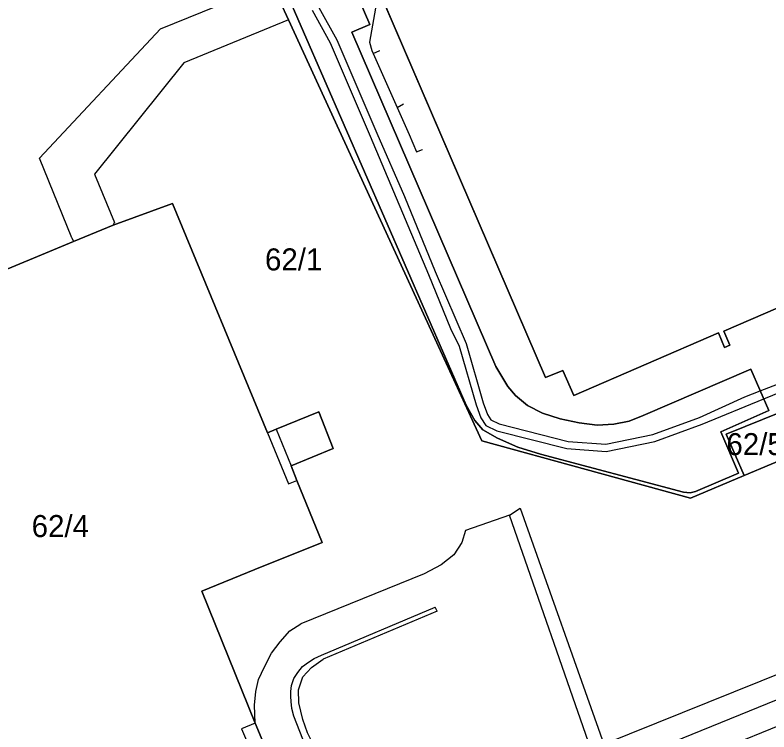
# Model space of a CAD drawing. Extents: x -264070 to -262271, y -1238894 to -1238141.
# Drawn here: x -263350.2 to -263281.7, y -1238829.8 to -1238764.7 of the extents above; entities that cross this region are included whole.
import ezdxf

# ---------------------------------------------------------------- set-up
doc = ezdxf.new("R2010")
doc.units = 0
for name, color, linetype in [('body_kn', 7, 'Continuous'), ('kladpar_druhypozemkov', 7, 'Continuous'), ('kladpar_hranice', 7, 'Continuous'), ('kladpar_parcelnecisla', 7, 'Continuous'), ('kladpar_plochy', 7, 'Continuous'), ('tarchy_linie', 7, 'Continuous'), ('zappar_hrandruhpozemk', 7, 'Continuous')]:
    doc.layers.add(name, color=color, linetype=linetype)

msp = doc.modelspace()

# ---------------------------------------------------------------- linework, layer by layer
at = {"layer": 'body_kn'}
for p, q in [((-263325.33, -1238765.14), (-263325.33, -1238765.14)), ((-263325.33, -1238765.14), (-263325.33, -1238765.14)), ((-263336.95, -1238765.97), (-263336.95, -1238765.97)), ((-263317.97, -1238765.56), (-263317.97, -1238765.56)), ((-263319.6, -1238766.27), (-263319.6, -1238766.27)), ((-263321.55, -1238767.23), (-263321.55, -1238767.23)), ((-263320.95, -1238766.94), (-263320.95, -1238766.94)), ((-263317.98, -1238767.17), (-263317.98, -1238767.17)), ((-263317.79, -1238767.92), (-263317.79, -1238767.92)), ((-263317.66, -1238768.2), (-263317.66, -1238768.2)), ((-263317.66, -1238768.2), (-263317.66, -1238768.2)), ((-263317.04, -1238767.93), (-263317.04, -1238767.93)), ((-263334.85, -1238769.03), (-263334.85, -1238769.03)), ((-263314.9, -1238772.77), (-263314.9, -1238772.77)), ((-263315.48, -1238773.11), (-263315.48, -1238773.11)), ((-263315.48, -1238773.11), (-263315.48, -1238773.11)), ((-263317.93, -1238775.69), (-263317.93, -1238775.69)), ((-263317.32, -1238775.43), (-263317.32, -1238775.43)), ((-263314.4, -1238775.55), (-263314.4, -1238775.55)), ((-263313.73, -1238777.13), (-263313.73, -1238777.13)), ((-263313.18, -1238776.92), (-263313.18, -1238776.92)), ((-263347.95, -1238777.69), (-263347.95, -1238777.69)), ((-263342.95, -1238779.16), (-263342.95, -1238779.16)), ((-263314.8, -1238781.18), (-263314.8, -1238781.18)), ((-263335.87, -1238781.81), (-263335.87, -1238781.81)), ((-263341.26, -1238783.78), (-263341.26, -1238783.78)), ((-263341.26, -1238783.78), (-263341.26, -1238783.78)), ((-263341.14, -1238783.56), (-263341.14, -1238783.56)), ((-263345.01, -1238784.93), (-263345.01, -1238784.93)), ((-263344.87, -1238785.28), (-263344.87, -1238785.28)), ((-263344.87, -1238785.28), (-263344.87, -1238785.28)), ((-263312.02, -1238788.01), (-263312.02, -1238788.01)), ((-263312.64, -1238788.26), (-263312.64, -1238788.26)), ((-263310.64, -1238793.19), (-263310.64, -1238793.19)), ((-263285.84, -1238793.42), (-263285.84, -1238793.42)), ((-263286.32, -1238793.58), (-263286.32, -1238793.58)), ((-263309.85, -1238794.78), (-263309.85, -1238794.78)), ((-263309.23, -1238794.54), (-263309.23, -1238794.54)), ((-263285.76, -1238794.9), (-263285.76, -1238794.9)), ((-263285.27, -1238794.7), (-263285.27, -1238794.7)), ((-263306.53, -1238796.62), (-263306.53, -1238796.62)), ((-263283.37, -1238796.88), (-263283.37, -1238796.88)), ((-263283.37, -1238796.88), (-263283.37, -1238796.88)), ((-263302.01, -1238797.64), (-263302.01, -1238797.64)), ((-263300.44, -1238797), (-263300.44, -1238797)), ((-263305.44, -1238798.45), (-263305.44, -1238798.45)), ((-263282.52, -1238798.85), (-263282.52, -1238798.85)), ((-263304.74, -1238799.26), (-263304.74, -1238799.26)), ((-263299.44, -1238799.25), (-263299.44, -1238799.25)), ((-263283.93, -1238799.39), (-263283.93, -1238799.39)), ((-263282.2, -1238799.57), (-263282.2, -1238799.57)), ((-263309.23, -1238800.14), (-263309.23, -1238800.14)), ((-263308.3, -1238800.12), (-263308.3, -1238800.12)), ((-263307.67, -1238799.92), (-263307.67, -1238799.92)), ((-263303.66, -1238800.17), (-263303.66, -1238800.17)), ((-263322.59, -1238800.74), (-263322.59, -1238800.74)), ((-263307.29, -1238800.99), (-263307.29, -1238800.99)), ((-263302.29, -1238800.87), (-263302.29, -1238800.87)), ((-263293.14, -1238801.08), (-263293.14, -1238801.08)), ((-263281.74, -1238800.63), (-263281.74, -1238800.63)), ((-263308.43, -1238801.52), (-263308.43, -1238801.52)), ((-263307.89, -1238801.29), (-263307.89, -1238801.29)), ((-263306.97, -1238801.47), (-263306.97, -1238801.47)), ((-263300.68, -1238801.38), (-263300.68, -1238801.38)), ((-263298.96, -1238801.74), (-263298.96, -1238801.74)), ((-263294.43, -1238801.58), (-263294.43, -1238801.58)), ((-263288.03, -1238801.26), (-263288.03, -1238801.26)), ((-263326.47, -1238802.32), (-263326.47, -1238802.32)), ((-263326.47, -1238802.32), (-263326.47, -1238802.32)), ((-263307.7, -1238802.37), (-263307.7, -1238802.37)), ((-263307.42, -1238801.99), (-263307.42, -1238801.99)), ((-263306.44, -1238802.46), (-263306.44, -1238802.46)), ((-263306.21, -1238801.84), (-263306.21, -1238801.84)), ((-263297.34, -1238801.95), (-263297.34, -1238801.95)), ((-263295.81, -1238801.87), (-263295.81, -1238801.87)), ((-263287.78, -1238801.87), (-263287.78, -1238801.87)), ((-263327.25, -1238802.65), (-263327.25, -1238802.65)), ((-263327.25, -1238802.65), (-263327.25, -1238802.65)), ((-263292.28, -1238802.79), (-263292.28, -1238802.79)), ((-263286.11, -1238802.56), (-263286.11, -1238802.56)), ((-263285.61, -1238802.76), (-263285.61, -1238802.76)), ((-263307.79, -1238803.38), (-263307.79, -1238803.38)), ((-263307.79, -1238803.38), (-263307.79, -1238803.38)), ((-263306.38, -1238803.15), (-263306.38, -1238803.15)), ((-263299.97, -1238803.44), (-263299.97, -1238803.44)), ((-263296.54, -1238803.69), (-263296.54, -1238803.69)), ((-263292.1, -1238803.43), (-263292.1, -1238803.43)), ((-263321.3, -1238804.09), (-263321.3, -1238804.09)), ((-263304.53, -1238803.95), (-263304.53, -1238803.95)), ((-263300.08, -1238804.09), (-263300.08, -1238804.09)), ((-263296.5, -1238804.35), (-263296.5, -1238804.35)), ((-263302.48, -1238804.6), (-263302.48, -1238804.6)), ((-263325.1, -1238805.65), (-263325.1, -1238805.65)), ((-263284.5, -1238806.32), (-263284.5, -1238806.32)), ((-263283.97, -1238806.53), (-263283.97, -1238806.53)), ((-263283.97, -1238806.53), (-263283.97, -1238806.53)), ((-263324.6, -1238806.97), (-263324.6, -1238806.97)), ((-263325.34, -1238807.27), (-263325.34, -1238807.27)), ((-263289.48, -1238808.04), (-263289.48, -1238808.04)), ((-263288.89, -1238808.1), (-263288.89, -1238808.1)), ((-263288.84, -1238808.6), (-263288.84, -1238808.6)), ((-263288.4, -1238807.98), (-263288.4, -1238807.98)), ((-263304.32, -1238809.5), (-263304.32, -1238809.5)), ((-263304.32, -1238809.5), (-263304.32, -1238809.5)), ((-263305.28, -1238810.13), (-263305.28, -1238810.13)), ((-263309.29, -1238811.51), (-263309.29, -1238811.51)), ((-263309.29, -1238811.51), (-263309.29, -1238811.51)), ((-263322.29, -1238812.6), (-263322.29, -1238812.6)), ((-263309.62, -1238812.61), (-263309.62, -1238812.61)), ((-263310.32, -1238813.74), (-263310.32, -1238813.74)), ((-263311.47, -1238814.64), (-263311.47, -1238814.64)), ((-263328.39, -1238815.06), (-263328.39, -1238815.06)), ((-263313.04, -1238815.45), (-263313.04, -1238815.45)), ((-263313.04, -1238815.45), (-263313.04, -1238815.45)), ((-263333.21, -1238817.03), (-263333.21, -1238817.03)), ((-263312.02, -1238818.49), (-263312.02, -1238818.49)), ((-263311.86, -1238818.86), (-263311.86, -1238818.86)), ((-263324.23, -1238819.99), (-263324.23, -1238819.99)), ((-263325.23, -1238820.63), (-263325.23, -1238820.63)), ((-263326.11, -1238821.63), (-263326.11, -1238821.63)), ((-263326.9, -1238822.68), (-263326.9, -1238822.68)), ((-263322.35, -1238822.84), (-263322.35, -1238822.84)), ((-263322.35, -1238822.84), (-263322.35, -1238822.84)), ((-263323.54, -1238823.48), (-263323.54, -1238823.48)), ((-263323, -1238823.15), (-263323, -1238823.15)), ((-263322.19, -1238823.21), (-263322.19, -1238823.21)), ((-263327.52, -1238823.91), (-263327.52, -1238823.91)), ((-263324.08, -1238823.87), (-263324.08, -1238823.87)), ((-263323.24, -1238823.97), (-263323.24, -1238823.97)), ((-263324.86, -1238824.98), (-263324.86, -1238824.98)), ((-263324.5, -1238824.41), (-263324.5, -1238824.41)), ((-263324.05, -1238824.83), (-263324.05, -1238824.83)), ((-263328.05, -1238825.07), (-263328.05, -1238825.07)), ((-263325.07, -1238825.61), (-263325.07, -1238825.61)), ((-263328.3, -1238826.16), (-263328.3, -1238826.16)), ((-263325.13, -1238826.15), (-263325.13, -1238826.15)), ((-263324.43, -1238826), (-263324.43, -1238826)), ((-263325.13, -1238826.6), (-263325.13, -1238826.6)), ((-263325.1, -1238827.05), (-263325.1, -1238827.05)), ((-263328.42, -1238827.39), (-263328.42, -1238827.39)), ((-263325.04, -1238827.68), (-263325.04, -1238827.68)), ((-263324.41, -1238827.19), (-263324.41, -1238827.19)), ((-263324.86, -1238828.4), (-263324.86, -1238828.4)), ((-263328.37, -1238829.03), (-263328.37, -1238829.03)), ((-263328.37, -1238829.03), (-263328.37, -1238829.03)), ((-263324.05, -1238828.68), (-263324.05, -1238828.68)), ((-263329.61, -1238829.53), (-263329.61, -1238829.53))]:
    msp.add_line(p, q, dxfattribs=at)
at = {"layer": 'kladpar_druhypozemkov'}
for p, q in [((-263325.48, -1238785.41), (-263325.48, -1238785.41)), ((-263345.43, -1238809.96), (-263345.43, -1238809.96))]:
    msp.add_line(p, q, dxfattribs=at)
at = {"layer": 'kladpar_hranice'}
for points in [[(-263232.66, -1238813.33), (-263239.49, -1238816.11), (-263251.82, -1238787.52), (-263254.65, -1238788.65), (-263262.54, -1238791.8), (-263262.26, -1238792.56), (-263263.68, -1238793.14), (-263273.72, -1238797.21), (-263275.3, -1238797.85), (-263280.86, -1238800.1), (-263280.6, -1238800.73), (-263285.61, -1238802.76), (-263283.97, -1238806.53), (-263288.84, -1238808.6), (-263307.79, -1238803.38), (-263325.33, -1238765.14), (-263326.85, -1238761.83), (-263330.62, -1238763.38), (-263340.45, -1238737.72), (-263335.7, -1238735.71)], [(-263350.77, -1238762.16), (-263337.89, -1238756.35), (-263344.9, -1238740.33), (-263345.37, -1238739.26), (-263340.45, -1238737.72), (-263330.62, -1238763.38), (-263326.85, -1238761.83), (-263325.33, -1238765.14), (-263307.79, -1238803.38)], [(-263225.74, -1238809.65), (-263240.99, -1238773.98), (-263243.16, -1238774.92), (-263257.16, -1238742.42), (-263270.48, -1238748.14), (-263256.41, -1238780.69), (-263285.84, -1238793.42), (-263285.27, -1238794.7), (-263285.76, -1238794.9), (-263286.32, -1238793.58), (-263299.44, -1238799.25), (-263300.44, -1238797), (-263302.01, -1238797.64), (-263323.37, -1238747.98)], [(-263323.37, -1238747.98), (-263302.01, -1238797.64), (-263300.44, -1238797), (-263299.44, -1238799.25), (-263286.32, -1238793.58), (-263285.76, -1238794.9), (-263285.27, -1238794.7), (-263285.84, -1238793.42), (-263256.41, -1238780.69), (-263270.48, -1238748.14)], [(-263325.83, -1238761.97), (-263309.23, -1238800.14), (-263308.43, -1238801.52), (-263307.7, -1238802.37), (-263306.38, -1238803.15), (-263304.53, -1238803.95), (-263302.48, -1238804.6), (-263289.48, -1238808.04), (-263288.89, -1238808.1), (-263288.4, -1238807.98), (-263284.5, -1238806.32), (-263286.11, -1238802.56), (-263281.74, -1238800.63), (-263283.37, -1238796.88), (-263293.14, -1238801.08), (-263294.43, -1238801.58), (-263295.81, -1238801.87), (-263297.34, -1238801.95), (-263298.96, -1238801.74), (-263300.68, -1238801.38), (-263302.29, -1238800.87), (-263303.66, -1238800.17), (-263304.74, -1238799.26), (-263305.44, -1238798.45), (-263306.53, -1238796.62), (-263319.6, -1238766.27), (-263317.97, -1238765.56), (-263324.62, -1238750.13)], [(-263324.62, -1238750.13), (-263317.97, -1238765.56), (-263319.6, -1238766.27), (-263306.53, -1238796.62), (-263305.44, -1238798.45), (-263304.74, -1238799.26), (-263303.66, -1238800.17), (-263302.29, -1238800.87), (-263300.68, -1238801.38), (-263298.96, -1238801.74), (-263297.34, -1238801.95), (-263295.81, -1238801.87), (-263294.43, -1238801.58), (-263293.14, -1238801.08), (-263283.37, -1238796.88)], [(-263283.37, -1238796.88), (-263281.74, -1238800.63), (-263286.11, -1238802.56), (-263284.5, -1238806.32), (-263288.4, -1238807.98), (-263288.89, -1238808.1), (-263289.48, -1238808.04), (-263302.48, -1238804.6), (-263304.53, -1238803.95), (-263306.38, -1238803.15), (-263307.7, -1238802.37), (-263308.43, -1238801.52), (-263309.23, -1238800.14), (-263325.83, -1238761.97)], [(-263351.56, -1238849.87), (-263350.07, -1238849.2), (-263349.35, -1238850.83), (-263332.88, -1238844.03), (-263333.57, -1238842.36), (-263333.99, -1238841.33), (-263332.32, -1238840.56), (-263333.43, -1238837.77), (-263325.99, -1238834.75), (-263328.37, -1238829.03), (-263333.21, -1238817.03), (-263328.39, -1238815.06), (-263322.29, -1238812.6), (-263324.6, -1238806.97), (-263325.1, -1238805.65), (-263321.3, -1238804.09), (-263322.59, -1238800.74), (-263326.47, -1238802.32), (-263327.25, -1238802.65), (-263335.87, -1238781.81), (-263341.26, -1238783.78), (-263344.87, -1238785.28), (-263361.52, -1238792.21)], [(-263344.87, -1238785.28), (-263341.26, -1238783.78), (-263335.87, -1238781.81), (-263327.25, -1238802.65), (-263326.47, -1238802.32), (-263322.59, -1238800.74), (-263321.3, -1238804.09), (-263325.1, -1238805.65), (-263324.6, -1238806.97), (-263322.29, -1238812.6), (-263328.39, -1238815.06), (-263333.21, -1238817.03), (-263328.37, -1238829.03), (-263325.99, -1238834.75), (-263333.43, -1238837.77), (-263332.32, -1238840.56), (-263333.99, -1238841.33), (-263333.57, -1238842.36), (-263332.88, -1238844.03), (-263349.35, -1238850.83), (-263350.07, -1238849.2), (-263351.56, -1238849.87)], [(-263361.52, -1238792.21), (-263344.87, -1238785.28)], [(-263283.97, -1238806.53), (-263285.61, -1238802.76), (-263280.6, -1238800.73), (-263279.09, -1238804.47), (-263283.97, -1238806.53)], [(-263307.79, -1238803.38), (-263288.84, -1238808.6), (-263283.97, -1238806.53), (-263279.09, -1238804.47), (-263272.35, -1238821.08), (-263271.55, -1238823.05), (-263270.69, -1238825.17), (-263268.83, -1238829.75), (-263269.7, -1238830.1), (-263290.24, -1238838.58), (-263291.81, -1238839.24), (-263301.43, -1238843.27), (-263326.09, -1238853), (-263329.03, -1238854.1), (-263346.1, -1238860.76), (-263346.53, -1238860.92), (-263347.63, -1238861.33), (-263349.05, -1238861.53), (-263351.02, -1238861.49)]]:
    msp.add_lwpolyline(points, dxfattribs=at)
at = {"layer": 'kladpar_plochy'}
for p, q in [((-263323.37, -1238747.98), (-263302.01, -1238797.64)), ((-263317.97, -1238765.56), (-263324.62, -1238750.13)), ((-263325.33, -1238765.14), (-263326.85, -1238761.83)), ((-263325.83, -1238761.97), (-263309.23, -1238800.14)), ((-263307.79, -1238803.38), (-263325.33, -1238765.14)), ((-263319.6, -1238766.27), (-263317.97, -1238765.56)), ((-263306.53, -1238796.62), (-263319.6, -1238766.27)), ((-263285.84, -1238793.42), (-263256.41, -1238780.69)), ((-263285.27, -1238794.7), (-263285.84, -1238793.42)), ((-263299.44, -1238799.25), (-263286.32, -1238793.58)), ((-263286.32, -1238793.58), (-263285.76, -1238794.9)), ((-263285.76, -1238794.9), (-263285.27, -1238794.7)), ((-263305.44, -1238798.45), (-263306.53, -1238796.62)), ((-263283.37, -1238796.88), (-263293.14, -1238801.08)), ((-263281.74, -1238800.63), (-263283.37, -1238796.88)), ((-263302.01, -1238797.64), (-263300.44, -1238797)), ((-263300.44, -1238797), (-263299.44, -1238799.25)), ((-263304.74, -1238799.26), (-263305.44, -1238798.45)), ((-263303.66, -1238800.17), (-263304.74, -1238799.26)), ((-263309.23, -1238800.14), (-263308.43, -1238801.52)), ((-263302.29, -1238800.87), (-263303.66, -1238800.17)), ((-263300.68, -1238801.38), (-263302.29, -1238800.87)), ((-263293.14, -1238801.08), (-263294.43, -1238801.58)), ((-263286.11, -1238802.56), (-263281.74, -1238800.63)), ((-263280.6, -1238800.73), (-263285.61, -1238802.76)), ((-263308.43, -1238801.52), (-263307.7, -1238802.37)), ((-263298.96, -1238801.74), (-263300.68, -1238801.38)), ((-263297.34, -1238801.95), (-263298.96, -1238801.74)), ((-263294.43, -1238801.58), (-263295.81, -1238801.87)), ((-263307.7, -1238802.37), (-263306.38, -1238803.15)), ((-263295.81, -1238801.87), (-263297.34, -1238801.95)), ((-263284.5, -1238806.32), (-263286.11, -1238802.56)), ((-263285.61, -1238802.76), (-263283.97, -1238806.53)), ((-263288.84, -1238808.6), (-263307.79, -1238803.38)), ((-263306.38, -1238803.15), (-263304.53, -1238803.95)), ((-263304.53, -1238803.95), (-263302.48, -1238804.6)), ((-263302.48, -1238804.6), (-263289.48, -1238808.04)), ((-263283.97, -1238806.53), (-263288.84, -1238808.6)), ((-263288.4, -1238807.98), (-263284.5, -1238806.32)), ((-263289.48, -1238808.04), (-263288.89, -1238808.1)), ((-263288.89, -1238808.1), (-263288.4, -1238807.98))]:
    msp.add_line(p, q, dxfattribs=at)
for points in [[(-263225.74, -1238809.65), (-263240.99, -1238773.98), (-263243.16, -1238774.92), (-263257.16, -1238742.42), (-263270.48, -1238748.14), (-263256.41, -1238780.69), (-263285.84, -1238793.42), (-263285.27, -1238794.7), (-263285.76, -1238794.9), (-263286.32, -1238793.58), (-263299.44, -1238799.25), (-263300.44, -1238797), (-263302.01, -1238797.64), (-263323.37, -1238747.98), (-263304.33, -1238739.79), (-263300.15, -1238737.99), (-263224.32, -1238705.38)], [(-263324.62, -1238750.13), (-263317.97, -1238765.56), (-263319.6, -1238766.27), (-263306.53, -1238796.62), (-263305.44, -1238798.45), (-263304.74, -1238799.26), (-263303.66, -1238800.17), (-263302.29, -1238800.87), (-263300.68, -1238801.38), (-263298.96, -1238801.74), (-263297.34, -1238801.95), (-263295.81, -1238801.87), (-263294.43, -1238801.58), (-263293.14, -1238801.08), (-263283.37, -1238796.88), (-263281.74, -1238800.63), (-263286.11, -1238802.56), (-263284.5, -1238806.32), (-263288.4, -1238807.98), (-263288.89, -1238808.1), (-263289.48, -1238808.04), (-263302.48, -1238804.6), (-263304.53, -1238803.95), (-263306.38, -1238803.15), (-263307.7, -1238802.37), (-263308.43, -1238801.52), (-263309.23, -1238800.14), (-263325.83, -1238761.97)], [(-263326.85, -1238761.83), (-263325.33, -1238765.14), (-263307.79, -1238803.38), (-263288.84, -1238808.6), (-263283.97, -1238806.53), (-263279.09, -1238804.47), (-263272.35, -1238821.08), (-263271.55, -1238823.05), (-263270.69, -1238825.17), (-263268.83, -1238829.75), (-263269.7, -1238830.1), (-263290.24, -1238838.58), (-263291.81, -1238839.24), (-263301.43, -1238843.27), (-263326.09, -1238853), (-263329.03, -1238854.1), (-263346.1, -1238860.76), (-263346.53, -1238860.92), (-263347.63, -1238861.33), (-263349.05, -1238861.53), (-263351.02, -1238861.49)], [(-263361.52, -1238792.21), (-263344.87, -1238785.28), (-263341.26, -1238783.78), (-263335.87, -1238781.81), (-263327.25, -1238802.65), (-263326.47, -1238802.32), (-263322.59, -1238800.74), (-263321.3, -1238804.09), (-263325.1, -1238805.65), (-263324.6, -1238806.97), (-263322.29, -1238812.6), (-263328.39, -1238815.06), (-263333.21, -1238817.03), (-263328.37, -1238829.03), (-263325.99, -1238834.75), (-263333.43, -1238837.77), (-263332.32, -1238840.56), (-263333.99, -1238841.33), (-263333.57, -1238842.36), (-263332.88, -1238844.03), (-263349.35, -1238850.83), (-263350.07, -1238849.2), (-263351.56, -1238849.87)], [(-263351.56, -1238849.87), (-263350.07, -1238849.2), (-263349.35, -1238850.83), (-263332.88, -1238844.03), (-263333.57, -1238842.36), (-263333.99, -1238841.33), (-263332.32, -1238840.56), (-263333.43, -1238837.77), (-263325.99, -1238834.75), (-263328.37, -1238829.03), (-263333.21, -1238817.03), (-263328.39, -1238815.06), (-263322.29, -1238812.6), (-263324.6, -1238806.97), (-263325.1, -1238805.65), (-263321.3, -1238804.09), (-263322.59, -1238800.74), (-263326.47, -1238802.32), (-263327.25, -1238802.65), (-263335.87, -1238781.81), (-263341.26, -1238783.78), (-263344.87, -1238785.28), (-263361.52, -1238792.21)]]:
    msp.add_lwpolyline(points, dxfattribs=at)
msp.add_lwpolyline([(-263283.97, -1238806.53), (-263285.61, -1238802.76), (-263280.6, -1238800.73), (-263279.09, -1238804.47)], close=True, dxfattribs=at)
at = {"layer": 'tarchy_linie'}
for points in [[(-263334.09, -1238740.09), (-263333.25, -1238740.71), (-263332.32, -1238741.38), (-263331.66, -1238742.32), (-263331.13, -1238742.79), (-263330.2, -1238742.62), (-263327.17, -1238741.24), (-263326.17, -1238741.13), (-263325.37, -1238741.85), (-263324.44, -1238743.68), (-263323.34, -1238745.99), (-263323.73, -1238746.59), (-263323.92, -1238746.89), (-263323.7, -1238748.11), (-263319.59, -1238758.07), (-263317.43, -1238762.64), (-263317.35, -1238763.55), (-263317.98, -1238767.17), (-263317.79, -1238767.92), (-263317.66, -1238768.2), (-263317.04, -1238767.93)], [(-263322.58, -1238764.02), (-263320.95, -1238766.94), (-263317.32, -1238775.43), (-263314.8, -1238781.18), (-263312.02, -1238788.01), (-263309.23, -1238794.54), (-263307.67, -1238799.92), (-263307.29, -1238800.99), (-263306.97, -1238801.47), (-263306.21, -1238801.84), (-263299.97, -1238803.44), (-263296.54, -1238803.69), (-263292.28, -1238802.79), (-263288.03, -1238801.26), (-263283.93, -1238799.39), (-263282.52, -1238798.85), (-263277.18, -1238796.79), (-263271.34, -1238794.18), (-263266.29, -1238791.81), (-263262.68, -1238790), (-263254.39, -1238786.67), (-263253.7, -1238786.39)], [(-263323.2, -1238764.27), (-263321.55, -1238767.23), (-263317.93, -1238775.69), (-263312.64, -1238788.26), (-263310.64, -1238793.19), (-263309.85, -1238794.78), (-263308.3, -1238800.12), (-263307.89, -1238801.29), (-263307.42, -1238801.99), (-263306.44, -1238802.46), (-263300.08, -1238804.09), (-263296.5, -1238804.35), (-263292.1, -1238803.43), (-263287.78, -1238801.87), (-263282.2, -1238799.57), (-263276.92, -1238797.4), (-263266.01, -1238792.4), (-263262.41, -1238790.6), (-263254.12, -1238787.28), (-263253.45, -1238787.01)], [(-263317.66, -1238768.2), (-263315.48, -1238773.11), (-263314.9, -1238772.77)], [(-263315.48, -1238773.11), (-263314.4, -1238775.55), (-263313.73, -1238777.13), (-263313.18, -1238776.92)]]:
    msp.add_lwpolyline(points, dxfattribs=at)
at = {"layer": 'zappar_hrandruhpozemk'}
for p, q in [((-263336.95, -1238765.97), (-263330.62, -1238763.38)), ((-263325.33, -1238765.14), (-263334.85, -1238769.03)), ((-263347.95, -1238777.69), (-263336.95, -1238765.97)), ((-263334.85, -1238769.03), (-263342.95, -1238779.16)), ((-263345.01, -1238784.93), (-263347.95, -1238777.69)), ((-263342.95, -1238779.16), (-263341.14, -1238783.56)), ((-263341.26, -1238783.78), (-263341.14, -1238783.56)), ((-263345.01, -1238784.93), (-263344.87, -1238785.28)), ((-263326.47, -1238802.32), (-263325.1, -1238805.65)), ((-263305.28, -1238810.13), (-263304.32, -1238809.5)), ((-263304.32, -1238809.5), (-263296.72, -1238830.94)), ((-263305.28, -1238810.13), (-263309.29, -1238811.51)), ((-263297.16, -1238833.47), (-263305.28, -1238810.13)), ((-263313.04, -1238815.45), (-263324.23, -1238819.99)), ((-263322.35, -1238822.84), (-263312.02, -1238818.49)), ((-263311.86, -1238818.86), (-263322.19, -1238823.21)), ((-263311.86, -1238818.86), (-263312.02, -1238818.49)), ((-263296.72, -1238830.94), (-263272.35, -1238821.08)), ((-263271.55, -1238823.05), (-263297.16, -1238833.47)), ((-263270.69, -1238825.17), (-263293.61, -1238834.42))]:
    msp.add_line(p, q, dxfattribs=at)
for points in [[(-263327.25, -1238802.65), (-263325.34, -1238807.27), (-263324.6, -1238806.97)], [(-263309.29, -1238811.51), (-263309.62, -1238812.61), (-263310.32, -1238813.74), (-263311.47, -1238814.64), (-263313.04, -1238815.45)], [(-263328.37, -1238829.03), (-263328.42, -1238827.39), (-263328.3, -1238826.16), (-263328.05, -1238825.07), (-263327.52, -1238823.91), (-263326.9, -1238822.68), (-263326.11, -1238821.63), (-263325.23, -1238820.63), (-263324.23, -1238819.99)], [(-263324.03, -1238830.48), (-263324.86, -1238828.4), (-263325.04, -1238827.68), (-263325.1, -1238827.05), (-263325.13, -1238826.6), (-263325.13, -1238826.15), (-263325.07, -1238825.61), (-263324.86, -1238824.98), (-263324.5, -1238824.41), (-263324.08, -1238823.87), (-263323.54, -1238823.48), (-263323, -1238823.15), (-263322.35, -1238822.84)], [(-263317.28, -1238833.54), (-263318.38, -1238833.58), (-263319.66, -1238833.45), (-263320.79, -1238833.21), (-263321.88, -1238832.6), (-263322.59, -1238831.79), (-263323.1, -1238830.94), (-263323.63, -1238829.89), (-263324.05, -1238828.68), (-263324.41, -1238827.19), (-263324.43, -1238826), (-263324.05, -1238824.83), (-263323.24, -1238823.97), (-263322.19, -1238823.21)], [(-263328.37, -1238829.03), (-263329.61, -1238829.53), (-263328.14, -1238832.99)]]:
    msp.add_lwpolyline(points, dxfattribs=at)

# ---------------------------------------------------------------- texts
at = {"layer": 'kladpar_parcelnecisla'}
for s, p in [('62/1', (-263327.475, -1238787.9)), ('62/51', (-263285.591, -1238804.68)), ('62/4', (-263348.655, -1238812.12))]:
    msp.add_text(s, height=2, dxfattribs=at).set_placement(p)

doc.saveas('drawing.dxf')
